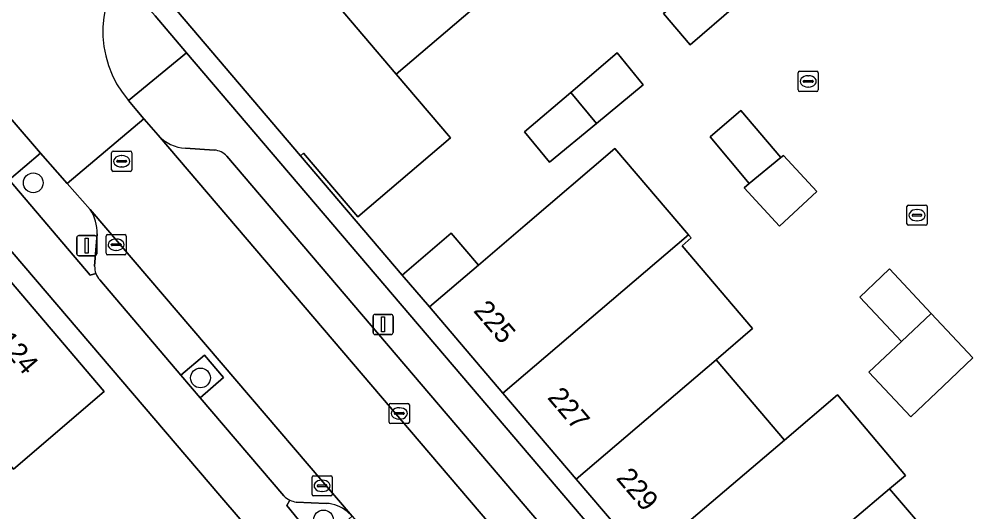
# Model space of a CAD drawing. Extents: x 160377 to 161131, y 383938 to 384853.
# Drawn here: x 160742.14 to 160789.48, y 384646.9 to 384671.33 of the extents above; entities that cross this region are included whole.
import ezdxf

# ---------------------------------------------------------------- set-up
doc = ezdxf.new("R2010")
doc.units = 0
for name, color, linetype in [('IMGEO_Boom', 7, 'Continuous'), ('IMGEO_Erf', 7, 'Continuous'), ('IMGEO_Groenvoorziening', 7, 'Continuous'), ('IMGEO_Kolk', 7, 'Continuous'), ('IMGEO_Lichtmast', 7, 'Continuous'), ('IMGEO_Muur', 7, 'Continuous'), ('IMGEO_Pand', 7, 'Continuous'), ('IMGEO_Pand_nummerreeks', 7, 'Continuous'), ('IMGEO_Parkeervlak_open', 7, 'Continuous'), ('IMGEO_Rijbaan_lokaal_open', 7, 'Continuous'), ('IMGEO_Rioolput', 7, 'Continuous'), ('IMGEO_Voetpad_open', 7, 'Continuous')]:
    doc.layers.add(name, color=color, linetype=linetype)

msp = doc.modelspace()

# ---------------------------------------------------------------- linework, layer by layer
at = {"layer": 'IMGEO_Boom'}
for centre in [(160742.84, 384663.213), (160751.133, 384653.538), (160757.232, 384646.499)]:
    msp.add_circle(centre, 0.489, dxfattribs=at)
at = {"layer": 'IMGEO_Erf'}
for points in [[(160775.407, 384670.052), (160774.083, 384671.616), (160776.366, 384673.561), (160777.685, 384672.002)], [(160768.438, 384664.244), (160767.206, 384665.741), (160769.497, 384667.698), (160771.787, 384669.655), (160773.09, 384668.071), (160770.764, 384666.157)], [(160778.339, 384663.188), (160776.397, 384665.491), (160777.932, 384666.802), (160779.907, 384664.465), (160780.037, 384664.575), (160781.695, 384662.779), (160779.842, 384661.069), (160778.094, 384662.962)], [(160786.352, 384651.611), (160784.277, 384653.827), (160785.892, 384655.34), (160783.825, 384657.546), (160784.895, 384658.561), (160785.298, 384658.943), (160787.365, 384656.737), (160789.431, 384654.531), (160787.958, 384653.134)]]:
    msp.add_lwpolyline(points, close=True, dxfattribs=at)
for points in [[(160765.402, 384672.498), (160760.831, 384668.595), (160763.523, 384665.443), (160758.935, 384661.524), (160756.243, 384664.677), (160756.097, 384664.552), (160761.133, 384658.642), (160763.566, 384660.72), (160764.917, 384659.139), (160767.231, 384661.115), (160771.671, 384664.908), (160775.332, 384660.634), (160775.459, 384660.486), (160775.009, 384660.097), (160778.51, 384655.985), (160776.709, 384654.436), (160780.085, 384650.46), (160782.712, 384652.698), (160786.09, 384648.71), (160785.294, 384648.036), (160788.961, 384643.766), (160791.213, 384645.684)], [(160814.707, 384533.039), (160805.221, 384581.626), (160804.227, 384586.696), (160801.827, 384589.484), (160785.555, 384608.533), (160784.593, 384609.659), (160759.221, 384639.361), (160756.612, 384642.415), (160753.096, 384646.531), (160752.089, 384647.71), (160738.611, 384663.488), (160738.585, 384663.466), (160731.208, 384657.183), (160728.177, 384654.568), (160723.454, 384650.553), (160720.379, 384647.933), (160715.683, 384643.941), (160712.616, 384641.352)], [(160710.78, 384638.533), (160714.642, 384641.826), (160718.504, 384645.12), (160722.366, 384648.414), (160726.228, 384651.708), (160730.09, 384655.002), (160733.946, 384658.29), (160738.451, 384662.132), (160746.358, 384652.867), (160741.855, 384649.024), (160739.907, 384651.306), (160736.043, 384648.014), (160732.179, 384644.723), (160733.708, 384642.928), (160729.844, 384639.636), (160725.98, 384636.345), (160724.452, 384638.139), (160720.588, 384634.847), (160722.127, 384633.04), (160718.264, 384629.748), (160714.4, 384626.456), (160710.537, 384623.165)]]:
    msp.add_lwpolyline(points, dxfattribs=at)
at = {"layer": 'IMGEO_Groenvoorziening'}
for points in [[(160745.67, 384661.89), (160744.525, 384663.186), (160744.042, 384663.732), (160743.2, 384664.676), (160741.646, 384663.363), (160745.656, 384658.636), (160745.948, 384658.713)], [(160745.884, 384659.087), (160746.011, 384660.679)], [(160755.56, 384647.484), (160755.421, 384647.213), (160756.995, 384645.261), (160757.758, 384645.893), (160758.652, 384646.689), (160758.41, 384646.923)], [(160757.368, 384647.321), (160755.885, 384647.387)]]:
    msp.add_lwpolyline(points, dxfattribs=at)
msp.add_lwpolyline([(160750.157, 384653.683), (160751.116, 384652.558), (160752.28, 384653.556), (160751.324, 384654.668)], close=True, dxfattribs=at)
for centre, radius, start, end in [((160743.842, 384660.722), 2.17, 358.8741, 32.5788), ((160746.879, 384659.065), 0.995, 178.7223, 200.6988), ((160756.054, 384648.545), 1.17, 245.0492, 261.7141), ((160757.27, 384645.501), 1.823, 51.2782, 86.9123)]:
    msp.add_arc(centre, radius, start, end, dxfattribs=at)
at = {"layer": 'IMGEO_Kolk'}
for p, q in [((160780.84, 384668.743), (160781.692, 384668.743)), ((160780.765, 384667.817), (160780.765, 384668.669)), ((160781.024, 384668.237), (160781.024, 384668.249)), ((160781.067, 384668.286), (160781.465, 384668.286)), ((160781.253, 384668.523), (160781.278, 384668.523)), ((160781.508, 384668.249), (160781.508, 384668.237)), ((160781.766, 384668.669), (160781.766, 384667.817)), ((160781.462, 384668.2), (160781.064, 384668.2)), ((160781.276, 384667.963), (160781.251, 384667.963)), ((160781.692, 384667.743), (160780.84, 384667.743)), ((160746.451, 384659.719), (160746.451, 384660.571)), ((160746.526, 384660.645), (160747.378, 384660.645)), ((160746.753, 384660.188), (160747.151, 384660.188)), ((160746.939, 384660.425), (160746.964, 384660.425)), ((160747.452, 384660.571), (160747.452, 384659.719)), ((160746.71, 384660.139), (160746.71, 384660.151)), ((160747.148, 384660.102), (160746.75, 384660.102)), ((160746.962, 384659.865), (160746.937, 384659.865)), ((160747.194, 384660.151), (160747.194, 384660.139)), ((160747.378, 384659.645), (160746.526, 384659.645)), ((160760.49, 384651.353), (160760.49, 384652.205)), ((160760.565, 384652.279), (160761.417, 384652.279)), ((160761.491, 384652.205), (160761.491, 384651.353)), ((160760.749, 384651.773), (160760.749, 384651.785)), ((160761.187, 384651.736), (160760.789, 384651.736)), ((160760.792, 384651.822), (160761.19, 384651.822)), ((160760.978, 384652.059), (160761.003, 384652.059)), ((160761.233, 384651.785), (160761.233, 384651.773)), ((160761.417, 384651.279), (160760.565, 384651.279)), ((160761.001, 384651.499), (160760.976, 384651.499)), ((160756.663, 384647.764), (160756.663, 384648.616)), ((160756.738, 384648.69), (160757.59, 384648.69)), ((160757.151, 384648.47), (160757.176, 384648.47)), ((160757.664, 384648.616), (160757.664, 384647.764)), ((160756.922, 384648.184), (160756.922, 384648.196)), ((160757.36, 384648.147), (160756.962, 384648.147)), ((160756.965, 384648.233), (160757.363, 384648.233)), ((160757.174, 384647.91), (160757.149, 384647.91)), ((160757.406, 384648.196), (160757.406, 384648.184)), ((160757.59, 384647.69), (160756.738, 384647.69))]:
    msp.add_line(p, q, dxfattribs=at)
for points in [[(160780.84, 384668.743), (160781.692, 384668.743)], [(160780.765, 384667.817), (160780.765, 384668.669)], [(160781.766, 384668.669), (160781.766, 384667.817)], [(160781.692, 384667.743), (160780.84, 384667.743)], [(160746.451, 384659.719), (160746.451, 384660.571)], [(160746.526, 384660.645), (160747.378, 384660.645)], [(160747.452, 384660.571), (160747.452, 384659.719)], [(160747.378, 384659.645), (160746.526, 384659.645)], [(160760.49, 384651.353), (160760.49, 384652.205)], [(160760.565, 384652.279), (160761.417, 384652.279)], [(160761.491, 384652.205), (160761.491, 384651.353)], [(160761.417, 384651.279), (160760.565, 384651.279)], [(160756.663, 384647.764), (160756.663, 384648.616)], [(160756.738, 384648.69), (160757.59, 384648.69)], [(160757.664, 384648.616), (160757.664, 384647.764)], [(160757.59, 384647.69), (160756.738, 384647.69)]]:
    msp.add_lwpolyline(points, dxfattribs=at)
for centre, radius, start, end in [((160780.842, 384668.667), 0.0765, 91.552, 178.448), ((160780.842, 384668.667), 0.0765, 91.552, 178.448), ((160781.69, 384668.667), 0.0765, 1.552, 88.448), ((160781.69, 384668.667), 0.0765, 1.552, 88.448), ((160781.064, 384668.246), 0.0403, 85.8775, 175.7526), ((160781.061, 384668.236), 0.0366, 178.938, 274.7102), ((160781.465, 384668.243), 0.043, 264.8664, 352.4533), ((160781.469, 384668.248), 0.0386, 1.7309, 96.639), ((160780.842, 384667.819), 0.0765, 181.552, 268.448), ((160780.842, 384667.819), 0.0765, 181.552, 268.448), ((160781.69, 384667.819), 0.0765, 271.552, 358.448), ((160781.69, 384667.819), 0.0765, 271.552, 358.448), ((160746.528, 384660.569), 0.0765, 91.552, 178.448), ((160746.528, 384660.569), 0.0765, 91.552, 178.448), ((160746.75, 384660.148), 0.0403, 85.8775, 175.7526), ((160747.155, 384660.15), 0.0386, 1.7309, 96.639), ((160747.376, 384660.569), 0.0765, 1.552, 88.448), ((160747.376, 384660.569), 0.0765, 1.552, 88.448), ((160746.528, 384659.721), 0.0765, 181.552, 268.448), ((160746.528, 384659.721), 0.0765, 181.552, 268.448), ((160746.747, 384660.138), 0.0366, 178.938, 274.7102), ((160747.151, 384660.145), 0.043, 264.8664, 352.4533), ((160747.376, 384659.721), 0.0765, 271.552, 358.448), ((160747.376, 384659.721), 0.0765, 271.552, 358.448), ((160760.567, 384652.203), 0.0765, 91.552, 178.448), ((160760.567, 384652.203), 0.0765, 91.552, 178.448), ((160761.415, 384652.203), 0.0765, 1.552, 88.448), ((160761.415, 384652.203), 0.0765, 1.552, 88.448), ((160760.789, 384651.782), 0.0403, 85.8775, 175.7526), ((160760.786, 384651.772), 0.0366, 178.938, 274.7102), ((160761.19, 384651.779), 0.043, 264.8664, 352.4533), ((160761.194, 384651.784), 0.0386, 1.7309, 96.639), ((160760.567, 384651.355), 0.0765, 181.552, 268.448), ((160760.567, 384651.355), 0.0765, 181.552, 268.448), ((160761.415, 384651.355), 0.0765, 271.552, 358.448), ((160761.415, 384651.355), 0.0765, 271.552, 358.448), ((160756.74, 384648.614), 0.0765, 91.552, 178.448), ((160756.74, 384648.614), 0.0765, 91.552, 178.448), ((160757.588, 384648.614), 0.0765, 1.552, 88.448), ((160757.588, 384648.614), 0.0765, 1.552, 88.448), ((160756.962, 384648.193), 0.0403, 85.8775, 175.7526), ((160756.959, 384648.183), 0.0366, 178.938, 274.7102), ((160757.363, 384648.19), 0.043, 264.8664, 352.4533), ((160757.367, 384648.195), 0.0386, 1.7309, 96.639), ((160756.74, 384647.766), 0.0765, 181.552, 268.448), ((160756.74, 384647.766), 0.0765, 181.552, 268.448), ((160757.588, 384647.766), 0.0765, 271.552, 358.448), ((160757.588, 384647.766), 0.0765, 271.552, 358.448)]:
    msp.add_arc(centre, radius, start, end, dxfattribs=at)
for centre, major_axis, ratio, start_param, end_param in [((160781.252, 384668.243), (-0.387, 0.002), 0.722429, 4.712389, 7.853982), ((160781.277, 384668.243), (-0.39, 0.002), 0.717154, 1.570796, 4.712389), ((160746.938, 384660.145), (-0.387, 0.002), 0.722429, 4.712389, 7.853982), ((160746.963, 384660.145), (-0.39, 0.002), 0.717154, 1.570796, 4.712389), ((160760.977, 384651.779), (-0.387, 0.002), 0.722429, 4.712389, 7.853982), ((160761.002, 384651.779), (-0.39, 0.002), 0.717154, 1.570796, 4.712389), ((160757.15, 384648.19), (-0.387, 0.002), 0.722429, 4.712389, 7.853982), ((160757.175, 384648.19), (-0.39, 0.002), 0.717154, 1.570796, 4.712389)]:
    msp.add_ellipse(centre, major_axis=major_axis, ratio=ratio, start_param=start_param, end_param=end_param, dxfattribs=at)
at = {"layer": 'IMGEO_Lichtmast'}
for p, q in [((160744.999, 384659.697), (160744.999, 384660.497)), ((160744.999, 384660.497), (160744.999, 384659.697)), ((160745.099, 384660.597), (160745.889, 384660.597)), ((160745.889, 384660.597), (160745.099, 384660.597)), ((160745.989, 384660.497), (160745.989, 384659.697)), ((160745.989, 384659.697), (160745.989, 384660.497)), ((160745.889, 384659.597), (160745.099, 384659.597)), ((160745.099, 384659.597), (160745.889, 384659.597)), ((160759.691, 384655.793), (160759.691, 384656.593)), ((160759.691, 384656.593), (160759.691, 384655.793)), ((160759.791, 384656.693), (160760.581, 384656.693)), ((160760.581, 384656.693), (160759.791, 384656.693)), ((160760.681, 384656.593), (160760.681, 384655.793)), ((160760.681, 384655.793), (160760.681, 384656.593)), ((160760.581, 384655.693), (160759.791, 384655.693)), ((160759.791, 384655.693), (160760.581, 384655.693))]:
    msp.add_line(p, q, dxfattribs=at)
for points in [[(160745.419, 384660.472), (160745.569, 384660.472), (160745.569, 384659.722), (160745.419, 384659.722), (160745.419, 384660.472)], [(160760.111, 384656.568), (160760.261, 384656.568), (160760.261, 384655.818), (160760.111, 384655.818), (160760.111, 384656.568)]]:
    msp.add_lwpolyline(points, dxfattribs=at)
for centre, start, end in [((160745.099, 384660.497), 90, 180), ((160745.099, 384660.497), 90, 180), ((160745.889, 384660.497), 0, 90), ((160745.889, 384660.497), 360, 90), ((160745.099, 384659.697), 180, 270), ((160745.099, 384659.697), 180, 270), ((160745.889, 384659.697), 270, 0), ((160745.889, 384659.697), 270, 0), ((160759.791, 384656.593), 90, 180), ((160759.791, 384656.593), 90, 180), ((160760.581, 384656.593), 0, 90), ((160760.581, 384656.593), 360, 90), ((160759.791, 384655.793), 180, 270), ((160759.791, 384655.793), 180, 270), ((160760.581, 384655.793), 270, 0), ((160760.581, 384655.793), 270, 0)]:
    msp.add_arc(centre, 0.1, start, end, dxfattribs=at)
at = {"layer": 'IMGEO_Muur'}
msp.add_lwpolyline([(160756.097, 384664.552), (160761.133, 384658.642)], dxfattribs=at)
at = {"layer": 'IMGEO_Pand'}
for points in [[(160758.991, 384680.051), (160758.782, 384679.872), (160758.99, 384679.628), (160754.847, 384676.084), (160754.626, 384676.321), (160754.419, 384676.148), (160760.831, 384668.595), (160765.402, 384672.498), (160759.886, 384678.996)], [(160754.419, 384676.148), (160754.212, 384675.976), (160754.422, 384675.731), (160750.276, 384672.18), (160750.064, 384672.428), (160749.668, 384672.104), (160756.097, 384664.552), (160756.243, 384664.677), (160758.935, 384661.524), (160763.523, 384665.443), (160760.831, 384668.595)], [(160777.685, 384672.002), (160776.366, 384673.561), (160774.083, 384671.616), (160775.407, 384670.052)], [(160773.09, 384668.071), (160771.787, 384669.655), (160769.497, 384667.698), (160770.764, 384666.157)], [(160769.497, 384667.698), (160767.206, 384665.741), (160768.438, 384664.244), (160770.764, 384666.157)], [(160777.932, 384666.802), (160776.397, 384665.491), (160778.339, 384663.188), (160779.909, 384664.462), (160779.907, 384664.465)], [(160775.332, 384660.634), (160771.671, 384664.908), (160767.231, 384661.115), (160764.917, 384659.139), (160762.484, 384657.06), (160766.124, 384652.79)], [(160779.907, 384664.465), (160779.909, 384664.462), (160778.339, 384663.188), (160778.094, 384662.962), (160779.842, 384661.069), (160781.695, 384662.779), (160780.037, 384664.575)], [(160738.451, 384662.132), (160733.946, 384658.29), (160739.907, 384651.306), (160741.855, 384649.024), (160746.358, 384652.867)], [(160764.917, 384659.139), (160763.566, 384660.72), (160761.133, 384658.642), (160762.484, 384657.06)], [(160775.332, 384660.634), (160766.124, 384652.79), (160769.763, 384648.52), (160776.709, 384654.436), (160778.51, 384655.985), (160775.009, 384660.097), (160775.459, 384660.486)], [(160784.895, 384658.561), (160783.825, 384657.546), (160785.892, 384655.34), (160787.365, 384656.737), (160785.298, 384658.943)], [(160787.365, 384656.737), (160785.892, 384655.34), (160784.277, 384653.827), (160786.352, 384651.611), (160787.958, 384653.134), (160789.431, 384654.531)], [(160780.085, 384650.46), (160776.709, 384654.436), (160769.763, 384648.52), (160773.147, 384644.55)], [(160783.461, 384646.484), (160785.294, 384648.036), (160786.09, 384648.71), (160782.712, 384652.698), (160780.085, 384650.46), (160773.147, 384644.55), (160776.531, 384640.581)], [(160788.961, 384643.766), (160785.294, 384648.036), (160783.461, 384646.484), (160776.531, 384640.581), (160780.186, 384636.292)]]:
    msp.add_lwpolyline(points, close=True, dxfattribs=at)
at = {"layer": 'IMGEO_Parkeervlak_open'}
for points in [[(160749.03, 384665.578), (160795.82, 384610.729), (160804.54, 384600.506), (160810.989, 384592.947)], [(160751.813, 384664.834), (160750.386, 384664.926)], [(160812.448, 384594.132), (160752.443, 384664.534)], [(160758.41, 384646.923), (160758.652, 384646.689), (160745.67, 384661.89)], [(160746.011, 384660.679), (160745.884, 384659.087)], [(160746.136, 384658.404), (160750.157, 384653.683), (160751.324, 384654.668), (160752.28, 384653.556), (160751.116, 384652.558), (160755.258, 384647.695)], [(160755.885, 384647.387), (160757.368, 384647.321)]]:
    msp.add_lwpolyline(points, dxfattribs=at)
for centre, radius, start, end in [((160750.502, 384666.904), 1.982, 222.0092, 266.6319), ((160751.77, 384663.931), 0.904, 41.8271, 87.2462), ((160743.842, 384660.722), 2.17, 358.8741, 32.5788), ((160746.879, 384659.065), 0.995, 178.7223, 200.6988), ((160746.888, 384659.073), 1.007, 200.9673, 221.6665), ((160756.035, 384648.486), 1.109, 225.5001, 244.6178), ((160756.054, 384648.545), 1.17, 245.0492, 261.7141), ((160757.27, 384645.501), 1.823, 51.2782, 86.9123)]:
    msp.add_arc(centre, radius, start, end, dxfattribs=at)
at = {"layer": 'IMGEO_Rijbaan_lokaal_open'}
msp.add_lwpolyline([(160737.593, 384678.861), (160737.336, 384679.16), (160735.871, 384680.867), (160734.864, 384682.04), (160731.142, 384678.94), (160731.873, 384678.043), (160732.548, 384677.246), (160734.733, 384674.665), (160741.8, 384666.319), (160743.2, 384664.676), (160744.042, 384663.732), (160744.525, 384663.186), (160748.316, 384666.394), (160747.984, 384666.807), (160747.56, 384667.294)], dxfattribs=at)
msp.add_lwpolyline([(160749.03, 384665.578), (160748.341, 384666.363), (160748.316, 384666.394), (160744.525, 384663.186), (160745.67, 384661.89), (160758.652, 384646.689), (160763.891, 384640.584), (160792.118, 384607.459), (160795.82, 384610.729)], close=True, dxfattribs=at)
msp.add_arc((160751.605, 384670.74), 5.314, 135.0915, 220.4207, dxfattribs=at)
at = {"layer": 'IMGEO_Rioolput'}
for p, q in [((160746.726, 384663.855), (160746.726, 384664.707)), ((160746.801, 384664.781), (160747.653, 384664.781)), ((160747.214, 384664.561), (160747.239, 384664.561)), ((160747.727, 384664.707), (160747.727, 384663.855)), ((160746.985, 384664.275), (160746.985, 384664.287)), ((160747.423, 384664.238), (160747.025, 384664.238)), ((160747.028, 384664.324), (160747.426, 384664.324)), ((160747.237, 384664.001), (160747.212, 384664.001)), ((160747.469, 384664.287), (160747.469, 384664.275)), ((160747.653, 384663.781), (160746.801, 384663.781)), ((160786.236, 384662.109), (160787.088, 384662.109)), ((160786.161, 384661.183), (160786.161, 384662.035)), ((160786.42, 384661.603), (160786.42, 384661.615)), ((160786.463, 384661.652), (160786.861, 384661.652)), ((160786.649, 384661.889), (160786.674, 384661.889)), ((160786.904, 384661.615), (160786.904, 384661.603)), ((160787.162, 384662.035), (160787.162, 384661.183)), ((160786.858, 384661.566), (160786.46, 384661.566)), ((160786.672, 384661.329), (160786.647, 384661.329)), ((160787.088, 384661.109), (160786.236, 384661.109))]:
    msp.add_line(p, q, dxfattribs=at)
for points in [[(160746.726, 384663.855), (160746.726, 384664.707)], [(160746.801, 384664.781), (160747.653, 384664.781)], [(160747.727, 384664.707), (160747.727, 384663.855)], [(160747.653, 384663.781), (160746.801, 384663.781)], [(160786.236, 384662.109), (160787.088, 384662.109)], [(160786.161, 384661.183), (160786.161, 384662.035)], [(160787.162, 384662.035), (160787.162, 384661.183)], [(160787.088, 384661.109), (160786.236, 384661.109)]]:
    msp.add_lwpolyline(points, dxfattribs=at)
for centre, radius, start, end in [((160746.803, 384664.705), 0.0765, 91.552, 178.448), ((160746.803, 384664.705), 0.0765, 91.552, 178.448), ((160747.651, 384664.705), 0.0765, 1.552, 88.448), ((160747.651, 384664.705), 0.0765, 1.552, 88.448), ((160747.025, 384664.284), 0.0403, 85.8775, 175.7526), ((160747.022, 384664.274), 0.0366, 178.938, 274.7102), ((160747.426, 384664.281), 0.043, 264.8664, 352.4533), ((160747.43, 384664.286), 0.0386, 1.7309, 96.639), ((160746.803, 384663.857), 0.0765, 181.552, 268.448), ((160746.803, 384663.857), 0.0765, 181.552, 268.448), ((160747.651, 384663.857), 0.0765, 271.552, 358.448), ((160747.651, 384663.857), 0.0765, 271.552, 358.448), ((160786.238, 384662.033), 0.0765, 91.552, 178.448), ((160786.238, 384662.033), 0.0765, 91.552, 178.448), ((160787.086, 384662.033), 0.0765, 1.552, 88.448), ((160787.086, 384662.033), 0.0765, 1.552, 88.448), ((160786.46, 384661.612), 0.0403, 85.8775, 175.7526), ((160786.457, 384661.602), 0.0366, 178.938, 274.7102), ((160786.861, 384661.609), 0.043, 264.8664, 352.4533), ((160786.865, 384661.614), 0.0386, 1.7309, 96.639), ((160786.238, 384661.185), 0.0765, 181.552, 268.448), ((160786.238, 384661.185), 0.0765, 181.552, 268.448), ((160787.086, 384661.185), 0.0765, 271.552, 358.448), ((160787.086, 384661.185), 0.0765, 271.552, 358.448)]:
    msp.add_arc(centre, radius, start, end, dxfattribs=at)
for centre, major_axis, ratio, start_param, end_param in [((160747.213, 384664.281), (-0.387, 0.002), 0.722429, 4.712389, 7.853982), ((160747.238, 384664.281), (-0.39, 0.002), 0.717154, 1.570796, 4.712389), ((160786.648, 384661.609), (-0.387, 0.002), 0.722429, 4.712389, 7.853982), ((160786.673, 384661.609), (-0.39, 0.002), 0.717154, 1.570796, 4.712389)]:
    msp.add_ellipse(centre, major_axis=major_axis, ratio=ratio, start_param=start_param, end_param=end_param, dxfattribs=at)
at = {"layer": 'IMGEO_Voetpad_open'}
for points in [[(160747.56, 384667.294), (160750.44, 384669.667), (160748.889, 384671.488), (160748.482, 384671.944), (160767.838, 384688.52)], [(160798.948, 384614.297), (160795.497, 384618.345), (160792.046, 384622.392), (160788.596, 384626.44), (160784.802, 384630.891), (160783.756, 384632.103), (160780.186, 384636.292), (160776.531, 384640.581), (160773.147, 384644.55), (160769.763, 384648.52), (160766.124, 384652.79), (160762.484, 384657.06), (160761.133, 384658.642), (160756.097, 384664.552), (160749.668, 384672.104)], [(160748.889, 384671.488), (160750.44, 384669.667), (160816.984, 384591.607)], [(160818.812, 384581.761), (160816.984, 384591.607), (160750.44, 384669.667), (160747.56, 384667.294), (160747.984, 384666.807), (160748.316, 384666.394), (160748.341, 384666.363), (160749.03, 384665.578)], [(160745.948, 384658.713), (160745.656, 384658.636), (160741.646, 384663.363), (160743.2, 384664.676), (160741.8, 384666.319), (160738.611, 384663.488), (160752.089, 384647.71), (160753.096, 384646.531), (160756.612, 384642.415), (160759.221, 384639.361), (160784.593, 384609.659), (160785.555, 384608.533), (160801.827, 384589.484), (160804.227, 384586.696), (160805.221, 384581.626), (160814.707, 384533.039), (160818.393, 384535.428), (160818.27, 384536.051), (160818.259, 384536.105), (160816.219, 384535.713), (160815.52, 384539.282), (160815.7, 384539.483)], [(160750.386, 384664.926), (160751.813, 384664.834)], [(160752.443, 384664.534), (160812.448, 384594.132)], [(160755.258, 384647.695), (160751.116, 384652.558), (160750.157, 384653.683), (160746.136, 384658.404)], [(160764.326, 384637.227), (160764.127, 384637.039), (160762.265, 384639.208), (160762.96, 384639.806), (160757.758, 384645.893), (160756.995, 384645.261), (160755.421, 384647.213), (160755.56, 384647.484)]]:
    msp.add_lwpolyline(points, dxfattribs=at)
for centre, radius, start, end in [((160751.605, 384670.74), 5.314, 135.0915, 220.4207), ((160750.502, 384666.904), 1.982, 222.0092, 266.6319), ((160751.77, 384663.931), 0.904, 41.8271, 87.2462), ((160746.888, 384659.073), 1.007, 200.9673, 221.6665), ((160756.035, 384648.486), 1.109, 225.5001, 244.6178)]:
    msp.add_arc(centre, radius, start, end, dxfattribs=at)

# ---------------------------------------------------------------- texts
at = {"layer": 'IMGEO_Pand_nummerreeks'}
for s, rotation, p in [('225', 310.4435, (160764.628, 384656.857)), ('124', 310.4793, (160740.972, 384655.327)), ('227', 310.4435, (160768.299, 384652.55)), ('229', 310.4435, (160771.706, 384648.554))]:
    msp.add_text(s, height=1, rotation=rotation, dxfattribs=at).set_placement(p)

doc.saveas('drawing.dxf')
